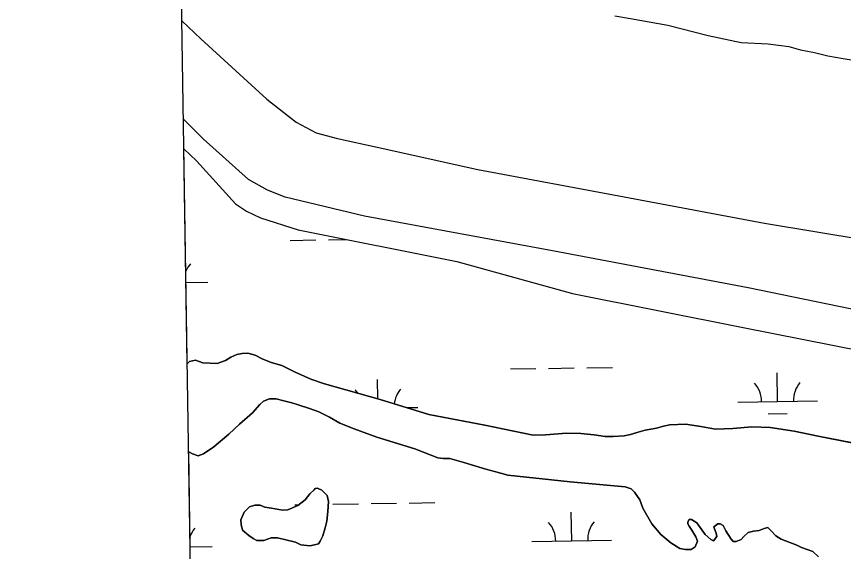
# Model space of a CAD drawing. Extents: x 3855477 to 3893699, y 299188 to 325115.
# Drawn here: x 3859445 to 3860484, y 309028 to 309701 of the extents above; entities that cross this region are included whole.
import ezdxf

# ---------------------------------------------------------------- set-up
doc = ezdxf.new("R2010")
doc.units = 0
for name, color, linetype in [('V-GRID-FRAM', 7, 'Continuous'), ('V-LEVE-TOET', 7, 'Continuous'), ('V-TOPO-SHOR', 7, 'Continuous'), ('V-WETL-SWMP', 7, 'Continuous')]:
    doc.layers.add(name, color=color, linetype=linetype)

msp = doc.modelspace()

# ---------------------------------------------------------------- linework, layer by layer
at = {"layer": 'V-GRID-FRAM'}
msp.add_lwpolyline([(3859445.3, 322797), (3891292.6, 323315.8), (3891596.8, 305135.9), (3859733.6, 304616.8), (3859445.3, 322797)], dxfattribs=at)
at = {"layer": 'V-LEVE-TOET'}
for points in [[(3859653.1, 309695.3), (3859676.7, 309672.7), (3859760, 309596.6), (3859796.5, 309567.9), (3859821.9, 309554.3), (3859848.5, 309547.1), (3859898.4, 309536.4), (3860024.9, 309508.3), (3860208.9, 309473.7), (3860384.9, 309440.8), (3860511.5, 309419.6), (3860630.5, 309388.4), (3860749.6, 309366.3), (3860882.5, 309337.6), (3861009.5, 309310.1), (3861144, 309282.4), (3861294, 309256.2), (3861461.4, 309222.8), (3861577.3, 309199.7)], [(3862736.5, 308882.5), (3862550.5, 308919.3), (3862333.6, 308961.7), (3862129.4, 309002.4), (3861859.4, 309057.7), (3861587.1, 309111.4), (3861339.4, 309158.5), (3861095.9, 309208.2), (3860863.1, 309255.6), (3860637.1, 309303.4), (3860364.4, 309359.3), (3860118.8, 309405.8), (3859882.7, 309449.5), (3859782.8, 309473.6), (3859760.5, 309482.3), (3859736.7, 309495.4), (3859679.7, 309546.7), (3859655, 309571.3)]]:
    msp.add_lwpolyline(points, dxfattribs=at)
at = {"layer": 'V-TOPO-SHOR'}
for points in [[(3860197, 309701.4), (3860216.8, 309698.2), (3860263.5, 309689.8), (3860314.3, 309676.7), (3860355.6, 309667.8), (3860389.8, 309666.2), (3860415.6, 309662.9), (3860430.5, 309658.5), (3860447.9, 309655.3), (3860464.6, 309651), (3860483.8, 309647.7), (3860561.6, 309634.9)], [(3859659.9, 309263.7), (3859662.8, 309266.6), (3859670, 309268.3), (3859679.6, 309265.2), (3859697.6, 309264.4), (3859707.8, 309267.8), (3859714.5, 309272), (3859722.3, 309275.5), (3859728.9, 309276.6), (3859736.1, 309277.1), (3859745.1, 309274.6), (3859754, 309270.3), (3859765.4, 309265.4), (3859778.5, 309261.6), (3859794.6, 309253.6), (3859814.9, 309244.4), (3859832.3, 309238.8), (3859902.2, 309218.8)], [(3860389.3, 309057.9), (3860384.5, 309056.7), (3860378.5, 309054.4), (3860371.3, 309053.3), (3860364.7, 309051.6), (3860359.2, 309046.8), (3860355.6, 309042.7), (3860349.5, 309040.3), (3860345.9, 309040.4), (3860343, 309043.4), (3860336.5, 309053.7), (3860333, 309060.3), (3860329.4, 309062.8), (3860326.4, 309062.8), (3860321.6, 309058.7), (3860322.1, 309056.3), (3860324.5, 309050.8), (3860325, 309046.6), (3860320.8, 309041.3), (3860317.8, 309043.1), (3860310.6, 309049.2), (3860300, 309063.7), (3860293.5, 309068), (3860290.5, 309068), (3860288.6, 309065), (3860288.6, 309062.6), (3860290.4, 309059.6), (3860293.9, 309054.8), (3860298.6, 309046.3), (3860300.9, 309040.9), (3860297.9, 309033.7), (3860293, 309030.2), (3860285.8, 309030.3), (3860278.6, 309031.6), (3860267.3, 309038.9), (3860254.9, 309049.2), (3860243.6, 309062.5), (3860232.4, 309082.5), (3860228.3, 309092.7), (3860221.9, 309102.4), (3860217.7, 309106.6), (3860209.9, 309109.1), (3860141, 309115.3), (3860062.5, 309124), (3860047.6, 309127.8), (3860035, 309131.5), (3860007.5, 309139.6), (3859989.6, 309144.6), (3859986.6, 309144.7), (3859981.2, 309144.7), (3859974.6, 309145.4), (3859945.9, 309157.1), (3859898.1, 309171.5), (3859869.4, 309182), (3859851.5, 309189.4), (3859838.4, 309196.8), (3859825.3, 309203.5), (3859813.3, 309207.8), (3859799, 309212.2), (3859791.2, 309214.7), (3859781, 309217.2), (3859771.4, 309219.7), (3859763.1, 309219.8), (3859755.8, 309216.9), (3859751, 309212.8), (3859741.9, 309202.1), (3859725.5, 309187.8), (3859712.1, 309175.4), (3859693.4, 309159.4), (3859680.1, 309150.6), (3859673.4, 309148.2), (3859666.3, 309150.7), (3859661.7, 309153.3)], [(3859902.2, 309218.8), (3859963.2, 309200.1), (3860033.8, 309186.7), (3860094.3, 309174), (3860109.9, 309174.5), (3860136.3, 309176.6), (3860154.3, 309176.4), (3860171.1, 309174.4), (3860184.9, 309172.4), (3860195.1, 309172.3), (3860208.9, 309173.3), (3860216.7, 309175), (3860226.3, 309177.9), (3860235.3, 309180.2), (3860249.2, 309183.1), (3860258.2, 309185.4), (3860266, 309187.1), (3860285.8, 309188.1), (3860305, 309184.8), (3860323.6, 309181.6), (3860345.2, 309182.6), (3860369.2, 309184.7), (3860392, 309183.8), (3860422.5, 309179.3), (3860452.4, 309173), (3860571, 309149.4)], [(3859824.2, 309106.9), (3859828.9, 309105.1), (3859835.5, 309098.4), (3859837.2, 309090.6), (3859836.4, 309078), (3859835.1, 309066), (3859833.2, 309057.6), (3859830.1, 309047.5), (3859827, 309040.9), (3859824.6, 309037.3), (3859819.8, 309036.2), (3859813.7, 309035.1), (3859802.4, 309036.4), (3859795.8, 309039.5), (3859783.8, 309042.6), (3859773.1, 309045.1), (3859765.3, 309045.2), (3859756.2, 309041.7), (3859747.2, 309041.8), (3859742.5, 309044.3), (3859737.1, 309047.9), (3859729.4, 309054.6), (3859727.7, 309061.8), (3859727.1, 309067.8), (3859731.4, 309077.4), (3859738.1, 309083.9), (3859744.7, 309086.2), (3859751.3, 309086.2), (3859757.3, 309083.7), (3859765.7, 309082.4), (3859779.5, 309079.8), (3859786.1, 309080.4), (3859798.7, 309085.6), (3859807.8, 309092.7), (3859813.9, 309100.4), (3859819.3, 309105.2), (3859820.6, 309107), (3859823.6, 309107.5), (3859824.2, 309106.9)], [(3860453.1, 309021.2), (3860446, 309027.8), (3860438.8, 309030.3), (3860431.6, 309032.8), (3860425.7, 309035.9), (3860406, 309043.3), (3860399.4, 309047.6), (3860393.5, 309053.6), (3860389.3, 309057.9)]]:
    msp.add_lwpolyline(points, dxfattribs=at)
at = {"layer": 'V-WETL-SWMP'}
for p, q in [((3859659.9, 309263.7), (3859655.6, 309534.1)), ((3859655.6, 309534.1), (3859671.6, 309519)), ((3859671.6, 309519), (3859720.4, 309465.1)), ((3859720.4, 309465.1), (3859734.1, 309455.9)), ((3859734.1, 309455.9), (3859752, 309447.3)), ((3859752, 309447.3), (3859799.2, 309432.4)), ((3859799.2, 309432.4), (3859998.5, 309392.3)), ((3859789.3, 309419), (3859821.3, 309419.6)), ((3859837.3, 309419.8), (3859859.8, 309420.2)), ((3859998.5, 309392.3), (3860143.8, 309352.3)), ((3859658.3, 309366.2), (3859685.6, 309366.6)), ((3860143.8, 309352.3), (3860358.1, 309309.6)), ((3860358.1, 309309.6), (3860602.4, 309261.2)), ((3859728.9, 309276.6), (3859722.3, 309275.5)), ((3859736.1, 309277.1), (3859728.9, 309276.6)), ((3859745.1, 309274.6), (3859736.1, 309277.1)), ((3859662.8, 309266.6), (3859659.9, 309263.7)), ((3859670, 309268.3), (3859662.8, 309266.6)), ((3859679.6, 309265.2), (3859670, 309268.3)), ((3859707.8, 309267.8), (3859697.6, 309264.4)), ((3859714.5, 309272), (3859707.8, 309267.8)), ((3859722.3, 309275.5), (3859714.5, 309272)), ((3859754, 309270.3), (3859745.1, 309274.6)), ((3859765.4, 309265.4), (3859754, 309270.3)), ((3859697.6, 309264.4), (3859679.6, 309265.2)), ((3859778.5, 309261.6), (3859765.4, 309265.4)), ((3859794.6, 309253.6), (3859778.5, 309261.6)), ((3860065.9, 309257.4), (3860097.9, 309257.9)), ((3860113.9, 309258.1), (3860145.9, 309258.7)), ((3860161.9, 309258.9), (3860193.9, 309259.4)), ((3859814.9, 309244.4), (3859794.6, 309253.6)), ((3860401.5, 309216.4), (3860400.9, 309252.4)), ((3859832.3, 309238.8), (3859814.9, 309244.4)), ((3859902.2, 309218.8), (3859832.3, 309238.8)), ((3859899.4, 309219.6), (3859899, 309244.2)), ((3859751, 309212.8), (3859755.8, 309216.9)), ((3859755.8, 309216.9), (3859763.1, 309219.8)), ((3859763.1, 309219.8), (3859771.4, 309219.7)), ((3859771.4, 309219.7), (3859781, 309217.2)), ((3859781, 309217.2), (3859791.2, 309214.7)), ((3859791.2, 309214.7), (3859799, 309212.2)), ((3859963.2, 309200.1), (3859902.2, 309218.8)), ((3860351.5, 309215.6), (3860451.5, 309217.2)), ((3859741.9, 309202.1), (3859751, 309212.8)), ((3859799, 309212.2), (3859813.3, 309207.8)), ((3859813.3, 309207.8), (3859825.3, 309203.5)), ((3859935, 309208.8), (3859949.6, 309209)), ((3859725.5, 309187.8), (3859741.9, 309202.1)), ((3859825.3, 309203.5), (3859838.4, 309196.8)), ((3859838.4, 309196.8), (3859851.5, 309189.4)), ((3860033.8, 309186.7), (3859963.2, 309200.1)), ((3860389.7, 309200.8), (3860413.7, 309201.2)), ((3859712.2, 309175.4), (3859725.5, 309187.8)), ((3859851.5, 309189.4), (3859869.4, 309182)), ((3860094.3, 309174), (3860033.8, 309186.7)), ((3860249.2, 309183.1), (3860235.3, 309180.2)), ((3860258.2, 309185.4), (3860249.2, 309183.1)), ((3860266, 309187.1), (3860258.2, 309185.4)), ((3860285.8, 309188.1), (3860266, 309187.1)), ((3860305, 309184.8), (3860285.8, 309188.1)), ((3860323.6, 309181.6), (3860305, 309184.8)), ((3860369.2, 309184.7), (3860345.2, 309182.6)), ((3860392, 309183.8), (3860369.2, 309184.7)), ((3860422.5, 309179.3), (3860392, 309183.8)), ((3859693.4, 309159.4), (3859712.2, 309175.4)), ((3859869.4, 309182), (3859898.1, 309171.5)), ((3860109.9, 309174.5), (3860094.3, 309174)), ((3860136.3, 309176.6), (3860109.9, 309174.5)), ((3860154.3, 309176.4), (3860136.3, 309176.6)), ((3860171.1, 309174.4), (3860154.3, 309176.4)), ((3860184.9, 309172.4), (3860171.1, 309174.4)), ((3860208.9, 309173.3), (3860195.1, 309172.3)), ((3860216.7, 309175), (3860208.9, 309173.3)), ((3860226.3, 309177.9), (3860216.7, 309175)), ((3860235.3, 309180.2), (3860226.3, 309177.9)), ((3860345.2, 309182.6), (3860323.6, 309181.6)), ((3860452.4, 309173), (3860422.5, 309179.3)), ((3860571, 309149.4), (3860452.4, 309173)), ((3859898.1, 309171.5), (3859945.9, 309157.1)), ((3860195.1, 309172.3), (3860184.9, 309172.4)), ((3859671.4, 308536.6), (3859661.7, 309153.3)), ((3859661.7, 309153.3), (3859666.3, 309150.7)), ((3859680.1, 309150.6), (3859693.4, 309159.4)), ((3859945.9, 309157.1), (3859974.6, 309145.4)), ((3859666.3, 309150.7), (3859673.4, 309148.2)), ((3859673.4, 309148.2), (3859680.1, 309150.6)), ((3859974.6, 309145.4), (3859981.2, 309144.7)), ((3859981.2, 309144.7), (3859986.6, 309144.7)), ((3859986.6, 309144.7), (3859989.6, 309144.6)), ((3859989.6, 309144.6), (3860007.5, 309139.6)), ((3860007.5, 309139.6), (3860035, 309131.5)), ((3860035, 309131.5), (3860047.6, 309127.8)), ((3860047.6, 309127.8), (3860062.5, 309124)), ((3860062.5, 309124), (3860141, 309115.3)), ((3860141, 309115.3), (3860209.9, 309109.1)), ((3859813.9, 309100.4), (3859807.8, 309092.7)), ((3859819.3, 309105.2), (3859813.9, 309100.4)), ((3859820.6, 309107), (3859819.3, 309105.2)), ((3859823.6, 309107.5), (3859820.6, 309107)), ((3859824.2, 309106.9), (3859823.6, 309107.5)), ((3859828.9, 309105.1), (3859824.2, 309106.9)), ((3859835.5, 309098.4), (3859828.9, 309105.1)), ((3860209.9, 309109.1), (3860217.7, 309106.6)), ((3860217.7, 309106.6), (3860221.9, 309102.4)), ((3860221.9, 309102.4), (3860228.3, 309092.7)), ((3859807.8, 309092.7), (3859798.7, 309085.6)), ((3859837.2, 309090.6), (3859835.5, 309098.4)), ((3859836.4, 309078), (3859837.2, 309090.6)), ((3860228.3, 309092.7), (3860232.4, 309082.5)), ((3859738.1, 309083.9), (3859731.4, 309077.4)), ((3859744.7, 309086.2), (3859738.1, 309083.9)), ((3859751.3, 309086.2), (3859744.7, 309086.2)), ((3859757.3, 309083.7), (3859751.3, 309086.2)), ((3859765.7, 309082.4), (3859757.3, 309083.7)), ((3859779.5, 309079.8), (3859765.7, 309082.4)), ((3859786.1, 309080.4), (3859779.5, 309079.8)), ((3859798.7, 309085.6), (3859786.1, 309080.4)), ((3859794.8, 309086.4), (3859799.8, 309086.5)), ((3859842.8, 309087.2), (3859874.8, 309087.7)), ((3859890.7, 309088), (3859922.7, 309088.5)), ((3859938.7, 309088.8), (3859970.7, 309089.3)), ((3860232.4, 309082.5), (3860243.6, 309062.5)), ((3859731.4, 309077.4), (3859727.1, 309067.8)), ((3859835.1, 309066), (3859836.4, 309078)), ((3860142.9, 309041.3), (3860142.3, 309077.3)), ((3859727.1, 309067.8), (3859727.7, 309061.8)), ((3859727.7, 309061.8), (3859729.4, 309054.6)), ((3859833.2, 309057.6), (3859835.1, 309066)), ((3860243.6, 309062.5), (3860254.9, 309049.2)), ((3860288.6, 309065), (3860290.5, 309068)), ((3860288.6, 309062.6), (3860288.6, 309065)), ((3860290.4, 309059.6), (3860288.6, 309062.6)), ((3860293.9, 309054.8), (3860290.4, 309059.6)), ((3860290.5, 309068), (3860293.5, 309068)), ((3860293.5, 309068), (3860300, 309063.7)), ((3860300, 309063.7), (3860310.6, 309049.2)), ((3860321.6, 309058.7), (3860326.4, 309062.8)), ((3860322.1, 309056.3), (3860321.6, 309058.7)), ((3860326.4, 309062.8), (3860329.4, 309062.8)), ((3860329.4, 309062.8), (3860333, 309060.3)), ((3860333, 309060.3), (3860336.5, 309053.7)), ((3859729.4, 309054.6), (3859737.1, 309047.9)), ((3859737.1, 309047.9), (3859742.5, 309044.3)), ((3859830.1, 309047.5), (3859833.2, 309057.6)), ((3860254.9, 309049.2), (3860267.3, 309038.9)), ((3860298.6, 309046.3), (3860293.9, 309054.8)), ((3860310.6, 309049.2), (3860317.8, 309043.1)), ((3860324.5, 309050.8), (3860322.1, 309056.3)), ((3860325, 309046.6), (3860324.5, 309050.8)), ((3860336.5, 309053.7), (3860343, 309043.4)), ((3860359.2, 309046.8), (3860364.7, 309051.6)), ((3860364.7, 309051.6), (3860371.3, 309053.3)), ((3860371.3, 309053.3), (3860378.5, 309054.4)), ((3860378.5, 309054.4), (3860384.5, 309056.7)), ((3860384.5, 309056.7), (3860389.3, 309057.9)), ((3860389.3, 309057.9), (3860393.5, 309053.6)), ((3860393.5, 309053.6), (3860399.4, 309047.6)), ((3859742.5, 309044.3), (3859747.2, 309041.8)), ((3859747.2, 309041.8), (3859756.2, 309041.7)), ((3859756.2, 309041.7), (3859765.3, 309045.2)), ((3859765.3, 309045.2), (3859773.1, 309045.1)), ((3859773.1, 309045.1), (3859783.8, 309042.6)), ((3859783.8, 309042.6), (3859795.8, 309039.5)), ((3859795.8, 309039.5), (3859802.4, 309036.4)), ((3859824.6, 309037.3), (3859827, 309040.9)), ((3859827, 309040.9), (3859830.1, 309047.5)), ((3860092.9, 309040.5), (3860192.9, 309042.2)), ((3860267.3, 309038.9), (3860278.6, 309031.6)), ((3860297.9, 309033.7), (3860301, 309040.9)), ((3860301, 309040.9), (3860298.6, 309046.3)), ((3860317.8, 309043.1), (3860320.8, 309041.3)), ((3860320.8, 309041.3), (3860325, 309046.6)), ((3860343, 309043.4), (3860345.9, 309040.4)), ((3860345.9, 309040.4), (3860349.5, 309040.3)), ((3860349.5, 309040.3), (3860355.6, 309042.7)), ((3860355.6, 309042.7), (3860359.2, 309046.8)), ((3860399.4, 309047.6), (3860406, 309043.3)), ((3860406, 309043.3), (3860425.7, 309035.9)), ((3859663.6, 309033.5), (3859691, 309034)), ((3859802.4, 309036.4), (3859813.7, 309035.1)), ((3859813.7, 309035.1), (3859819.8, 309036.2)), ((3859819.8, 309036.2), (3859824.6, 309037.3)), ((3860278.6, 309031.6), (3860285.8, 309030.3)), ((3860285.8, 309030.3), (3860293, 309030.2)), ((3860293, 309030.2), (3860297.9, 309033.7)), ((3860425.7, 309035.9), (3860431.6, 309032.8)), ((3860431.6, 309032.8), (3860438.8, 309030.3)), ((3860438.8, 309030.3), (3860446, 309027.8))]:
    msp.add_line(p, q, dxfattribs=at)
for centre, start, end in [((3859690.8, 309367.2), 140.1615, 158.3877), ((3860346.2, 309216), 0.1615, 41.7052), ((3860456.7, 309217.8), 140.1615, 181.7052), ((3859844.4, 309207.8), 32.8195, 41.7052), ((3859954.9, 309209.6), 140.1615, 173.7382), ((3860087.6, 309040.9), 0.1615, 41.7052), ((3860198.1, 309042.7), 140.1615, 181.7052), ((3859696.2, 309034.5), 140.1615, 159.0121)]:
    msp.add_arc(centre, 35.2, start, end, dxfattribs=at)

doc.saveas('drawing.dxf')
